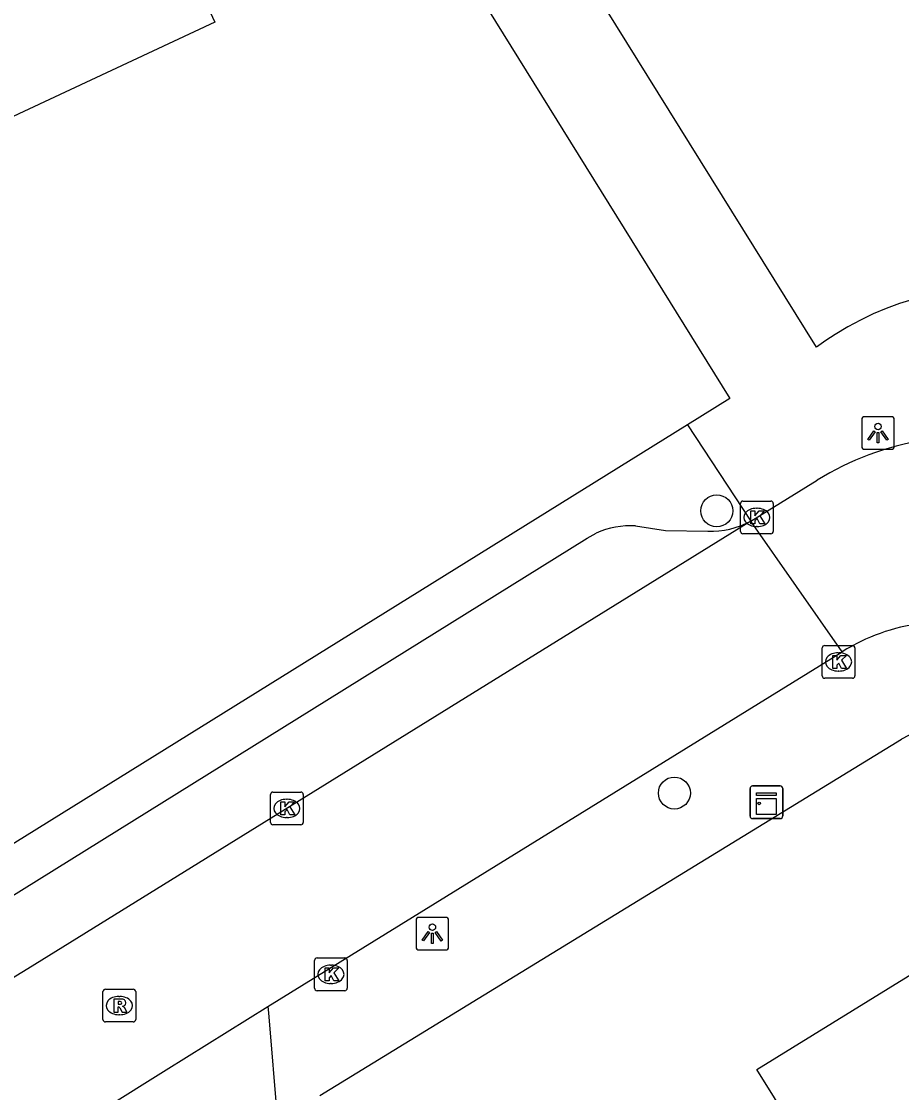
# Model space of a CAD drawing. Extents: x 160037 to 160839, y 385326 to 386441.
# Drawn here: x 160156.36 to 160183.28, y 386102.79 to 386135.56 of the extents above; entities that cross this region are included whole.
import ezdxf

# ---------------------------------------------------------------- set-up
doc = ezdxf.new("R2010")
doc.units = 0
for name, color, linetype in [('IMGEO_Boom', 7, 'Continuous'), ('IMGEO_Kast', 7, 'Continuous'), ('IMGEO_Kolk', 7, 'Continuous'), ('IMGEO_Lichtpunt', 7, 'Continuous'), ('IMGEO_Pand', 7, 'Continuous'), ('IMGEO_Rijbaan_lokaal_open', 7, 'Continuous'), ('IMGEO_Rioolput', 7, 'Continuous'), ('IMGEO_Voetpad_open', 7, 'Continuous')]:
    doc.layers.add(name, color=color, linetype=linetype)

msp = doc.modelspace()

# ---------------------------------------------------------------- linework, layer by layer
at = {"layer": 'IMGEO_Boom'}
for centre in [(160177.627, 386120.584), (160176.33, 386111.95)]:
    msp.add_circle(centre, 0.489, dxfattribs=at)
at = {"layer": 'IMGEO_Kast'}
for p, q in [((160178.646, 386111.243), (160178.646, 386112.084)), ((160178.646, 386112.084), (160178.646, 386111.243)), ((160178.721, 386112.168), (160179.562, 386112.168)), ((160179.562, 386112.168), (160178.721, 386112.168)), ((160179.646, 386112.093), (160179.646, 386111.252)), ((160179.646, 386111.252), (160179.646, 386112.093)), ((160179.571, 386111.168), (160178.73, 386111.168)), ((160178.73, 386111.168), (160179.571, 386111.168))]:
    msp.add_line(p, q, dxfattribs=at)
for points in [[(160178.841, 386111.958), (160179.441, 386111.958), (160179.441, 386111.873), (160178.841, 386111.873), (160178.841, 386111.958)], [(160178.841, 386111.783), (160179.441, 386111.783), (160179.441, 386111.294), (160178.841, 386111.294), (160178.841, 386111.783)]]:
    msp.add_lwpolyline(points, dxfattribs=at)
msp.add_circle((160178.925, 386111.632), 0.0377, dxfattribs=at)
for centre, start, end in [((160178.724, 386112.09), 92.4484, 184.2845), ((160178.724, 386112.09), 92.4484, 184.2845), ((160179.568, 386112.09), 2.4484, 94.2845), ((160179.568, 386112.09), 2.4484, 94.2845), ((160178.724, 386111.246), 182.4484, 274.2845), ((160178.724, 386111.246), 182.4484, 274.2845), ((160179.568, 386111.246), 272.4484, 4.2845), ((160179.568, 386111.246), 272.4484, 4.2845)]:
    msp.add_arc(centre, 0.0779, start, end, dxfattribs=at)
at = {"layer": 'IMGEO_Kolk'}
for p, q in [((160178.427, 386120.883), (160179.279, 386120.883)), ((160178.352, 386119.957), (160178.352, 386120.809)), ((160178.84, 386120.663), (160178.865, 386120.663)), ((160179.353, 386120.809), (160179.353, 386119.957)), ((160179.279, 386119.883), (160178.427, 386119.883)), ((160178.863, 386120.103), (160178.838, 386120.103)), ((160180.853, 386115.536), (160180.853, 386116.388)), ((160180.928, 386116.462), (160181.78, 386116.462)), ((160181.854, 386116.388), (160181.854, 386115.536)), ((160181.341, 386116.242), (160181.366, 386116.242)), ((160181.364, 386115.682), (160181.339, 386115.682)), ((160181.78, 386115.462), (160180.928, 386115.462)), ((160163.975, 386111.053), (160163.975, 386111.905)), ((160164.05, 386111.979), (160164.902, 386111.979)), ((160164.463, 386111.759), (160164.488, 386111.759)), ((160164.976, 386111.905), (160164.976, 386111.053)), ((160164.486, 386111.199), (160164.461, 386111.199)), ((160164.902, 386110.979), (160164.05, 386110.979)), ((160165.324, 386105.977), (160165.324, 386106.829)), ((160165.399, 386106.903), (160166.251, 386106.903)), ((160166.325, 386106.829), (160166.325, 386105.977)), ((160165.812, 386106.683), (160165.837, 386106.683)), ((160165.835, 386106.123), (160165.81, 386106.123)), ((160166.251, 386105.903), (160165.399, 386105.903))]:
    msp.add_line(p, q, dxfattribs=at)
for points in [[(160178.427, 386120.883), (160179.279, 386120.883)], [(160178.352, 386119.957), (160178.352, 386120.809)], [(160178.673, 386120.583), (160178.796, 386120.583), (160178.796, 386120.432), (160178.926, 386120.583), (160179.09, 386120.583), (160178.944, 386120.432), (160179.097, 386120.183), (160178.945, 386120.183), (160178.86, 386120.347), (160178.796, 386120.28), (160178.796, 386120.183), (160178.673, 386120.183), (160178.673, 386120.583)], [(160179.353, 386120.809), (160179.353, 386119.957)], [(160179.279, 386119.883), (160178.427, 386119.883)], [(160180.853, 386115.536), (160180.853, 386116.388)], [(160180.928, 386116.462), (160181.78, 386116.462)], [(160181.854, 386116.388), (160181.854, 386115.536)], [(160181.174, 386116.162), (160181.297, 386116.162), (160181.297, 386116.011), (160181.427, 386116.162), (160181.591, 386116.162), (160181.445, 386116.011), (160181.598, 386115.762), (160181.446, 386115.762), (160181.361, 386115.926), (160181.297, 386115.859), (160181.297, 386115.762), (160181.174, 386115.762), (160181.174, 386116.162)], [(160181.78, 386115.462), (160180.928, 386115.462)], [(160163.975, 386111.053), (160163.975, 386111.905)], [(160164.05, 386111.979), (160164.902, 386111.979)], [(160164.296, 386111.679), (160164.419, 386111.679), (160164.419, 386111.528), (160164.549, 386111.679), (160164.713, 386111.679), (160164.567, 386111.528), (160164.72, 386111.279), (160164.568, 386111.279), (160164.483, 386111.443), (160164.419, 386111.376), (160164.419, 386111.279), (160164.296, 386111.279), (160164.296, 386111.679)], [(160164.976, 386111.905), (160164.976, 386111.053)], [(160164.902, 386110.979), (160164.05, 386110.979)], [(160165.324, 386105.977), (160165.324, 386106.829)], [(160165.399, 386106.903), (160166.251, 386106.903)], [(160166.325, 386106.829), (160166.325, 386105.977)], [(160165.645, 386106.603), (160165.768, 386106.603), (160165.768, 386106.452), (160165.898, 386106.603), (160166.062, 386106.603), (160165.916, 386106.452), (160166.069, 386106.203), (160165.917, 386106.203), (160165.832, 386106.367), (160165.768, 386106.3), (160165.768, 386106.203), (160165.645, 386106.203), (160165.645, 386106.603)], [(160166.251, 386105.903), (160165.399, 386105.903)]]:
    msp.add_lwpolyline(points, dxfattribs=at)
for centre, start, end in [((160178.429, 386120.807), 91.552, 178.448), ((160178.429, 386120.807), 91.552, 178.448), ((160179.277, 386120.807), 1.552, 88.448), ((160179.277, 386120.807), 1.552, 88.448), ((160178.429, 386119.959), 181.552, 268.448), ((160178.429, 386119.959), 181.552, 268.448), ((160179.277, 386119.959), 271.552, 358.448), ((160179.277, 386119.959), 271.552, 358.448), ((160180.93, 386116.386), 91.552, 178.448), ((160180.93, 386116.386), 91.552, 178.448), ((160181.778, 386116.386), 1.552, 88.448), ((160181.778, 386116.386), 1.552, 88.448), ((160180.93, 386115.538), 181.552, 268.448), ((160180.93, 386115.538), 181.552, 268.448), ((160181.778, 386115.538), 271.552, 358.448), ((160181.778, 386115.538), 271.552, 358.448), ((160164.052, 386111.903), 91.552, 178.448), ((160164.052, 386111.903), 91.552, 178.448), ((160164.9, 386111.903), 1.552, 88.448), ((160164.9, 386111.903), 1.552, 88.448), ((160164.052, 386111.055), 181.552, 268.448), ((160164.052, 386111.055), 181.552, 268.448), ((160164.9, 386111.055), 271.552, 358.448), ((160164.9, 386111.055), 271.552, 358.448), ((160165.401, 386106.827), 91.552, 178.448), ((160165.401, 386106.827), 91.552, 178.448), ((160166.249, 386106.827), 1.552, 88.448), ((160166.249, 386106.827), 1.552, 88.448), ((160165.401, 386105.979), 181.552, 268.448), ((160165.401, 386105.979), 181.552, 268.448), ((160166.249, 386105.979), 271.552, 358.448), ((160166.249, 386105.979), 271.552, 358.448)]:
    msp.add_arc(centre, 0.0765, start, end, dxfattribs=at)
for centre, major_axis, ratio, start_param, end_param in [((160178.839, 386120.383), (-0.387, 0.002), 0.722429, 4.712389, 7.853982), ((160178.864, 386120.383), (-0.39, 0.002), 0.717154, 1.570796, 4.712389), ((160181.34, 386115.962), (-0.387, 0.002), 0.722429, 4.712389, 7.853982), ((160181.365, 386115.962), (-0.39, 0.002), 0.717154, 1.570796, 4.712389), ((160164.462, 386111.479), (-0.387, 0.002), 0.722429, 4.712389, 7.853982), ((160164.487, 386111.479), (-0.39, 0.002), 0.717154, 1.570796, 4.712389), ((160165.811, 386106.403), (-0.387, 0.002), 0.722429, 4.712389, 7.853982), ((160165.836, 386106.403), (-0.39, 0.002), 0.717154, 1.570796, 4.712389)]:
    msp.add_ellipse(centre, major_axis=major_axis, ratio=ratio, start_param=start_param, end_param=end_param, dxfattribs=at)
at = {"layer": 'IMGEO_Lichtpunt'}
for p, q in [((160182.962, 386123.464), (160182.154, 386123.464)), ((160182.962, 386123.464), (160182.154, 386123.464)), ((160182.06, 386123.369), (160182.06, 386122.562)), ((160182.06, 386123.369), (160182.06, 386122.562)), ((160183.056, 386122.562), (160183.056, 386123.369)), ((160183.056, 386122.562), (160183.056, 386123.369)), ((160182.154, 386122.468), (160182.962, 386122.468)), ((160182.154, 386122.468), (160182.962, 386122.468)), ((160169.33, 386108.145), (160168.522, 386108.145)), ((160169.33, 386108.145), (160168.522, 386108.145)), ((160168.428, 386108.05), (160168.428, 386107.243)), ((160168.428, 386108.05), (160168.428, 386107.243)), ((160169.424, 386107.243), (160169.424, 386108.05)), ((160169.424, 386107.243), (160169.424, 386108.05)), ((160168.522, 386107.149), (160169.33, 386107.149)), ((160168.522, 386107.149), (160169.33, 386107.149))]:
    msp.add_line(p, q, dxfattribs=at)
for points in [[(160182.434, 386123.033), (160182.473, 386123.005), (160182.285, 386122.743), (160182.247, 386122.77), (160182.434, 386123.033)], [(160182.536, 386122.985), (160182.583, 386122.985), (160182.583, 386122.663), (160182.536, 386122.663), (160182.536, 386122.985)], [(160182.646, 386123.005), (160182.684, 386123.032), (160182.871, 386122.77), (160182.832, 386122.742), (160182.646, 386123.005)], [(160168.802, 386107.714), (160168.841, 386107.686), (160168.653, 386107.424), (160168.615, 386107.451), (160168.802, 386107.714)], [(160168.904, 386107.666), (160168.951, 386107.666), (160168.951, 386107.344), (160168.904, 386107.344), (160168.904, 386107.666)], [(160169.014, 386107.686), (160169.052, 386107.713), (160169.239, 386107.451), (160169.2, 386107.423), (160169.014, 386107.686)]]:
    msp.add_lwpolyline(points, dxfattribs=at)
for centre in [(160182.559, 386123.167), (160168.927, 386107.848)]:
    msp.add_circle(centre, 0.0994, dxfattribs=at)
for centre, start, end in [((160182.154, 386123.369), 90, 180), ((160182.154, 386123.369), 90, 180), ((160182.962, 386123.369), 0, 90), ((160182.962, 386123.369), 0, 90), ((160182.154, 386122.562), 180, 270), ((160182.154, 386122.562), 180, 270), ((160182.962, 386122.562), 270, 0), ((160182.962, 386122.562), 270, 360), ((160168.522, 386108.05), 90, 180), ((160168.522, 386108.05), 90, 180), ((160169.33, 386108.05), 0, 90), ((160169.33, 386108.05), 0, 90), ((160168.522, 386107.243), 180, 270), ((160168.522, 386107.243), 180, 270), ((160169.33, 386107.243), 270, 0), ((160169.33, 386107.243), 270, 360)]:
    msp.add_arc(centre, 0.0946, start, end, dxfattribs=at)
at = {"layer": 'IMGEO_Pand'}
for points in [[(160152.515, 386141.297), (160158.323, 386143.987), (160162.274, 386135.532), (160155.31, 386132.282), (160155.906, 386124.482), (160152.696, 386124.235), (160153.54, 386113.58), (160143.628, 386112.876), (160142.77, 386123.45), (160146.539, 386123.756), (160145.919, 386131.396), (160138.538, 386133.5), (160141.034, 386142.422), (160146.918, 386140.74)], [(160182.09, 386098.29), (160178.853, 386103.49), (160185.186, 386107.396), (160188.41, 386102.241)]]:
    msp.add_lwpolyline(points, dxfattribs=at)
at = {"layer": 'IMGEO_Rijbaan_lokaal_open'}
for points in [[(160178.667, 386120.27), (160180.699, 386121.524)], [(160178.667, 386120.27), (160156.551, 386106.569), (160146.18, 386100.226), (160119.45, 386083.623), (160091.499, 386066.209), (160089.637, 386065.068)], [(160181.465, 386116.274), (160178.667, 386120.27)], [(160163.896, 386105.423), (160181.465, 386116.274)], [(160157.055, 386101.145), (160160.784, 386103.485), (160163.896, 386105.423)]]:
    msp.add_lwpolyline(points, dxfattribs=at)
for centre, radius, start, end in [((160185.397, 386113.941), 8.92, 31.6666, 121.7796), ((160184.657, 386111.157), 6.031, 97.372, 121.9536)]:
    msp.add_arc(centre, radius, start, end, dxfattribs=at)
at = {"layer": 'IMGEO_Rioolput'}
for p, q in [((160158.851, 386105.022), (160158.851, 386105.874)), ((160158.926, 386105.948), (160159.778, 386105.948)), ((160159.852, 386105.874), (160159.852, 386105.022)), ((160159.339, 386105.728), (160159.364, 386105.728)), ((160159.362, 386105.168), (160159.337, 386105.168)), ((160159.778, 386104.948), (160158.926, 386104.948))]:
    msp.add_line(p, q, dxfattribs=at)
for points in [[(160158.851, 386105.022), (160158.851, 386105.874)], [(160158.926, 386105.948), (160159.778, 386105.948)], [(160159.852, 386105.874), (160159.852, 386105.022)], [(160159.44, 386105.646), (160159.188, 386105.648), (160159.188, 386105.248)], [(160159.366, 386105.567), (160159.312, 386105.567), (160159.312, 386105.486)], [(160159.312, 386105.486), (160159.364, 386105.486)], [(160159.188, 386105.248), (160159.312, 386105.248), (160159.312, 386105.41), (160159.323, 386105.41)], [(160159.37, 386105.381), (160159.441, 386105.248), (160159.581, 386105.248), (160159.516, 386105.374)], [(160159.778, 386104.948), (160158.926, 386104.948)]]:
    msp.add_lwpolyline(points, dxfattribs=at)
for centre, radius, start, end in [((160158.928, 386105.872), 0.0765, 91.552, 178.448), ((160158.928, 386105.872), 0.0765, 91.552, 178.448), ((160159.776, 386105.872), 0.0765, 1.552, 88.448), ((160159.776, 386105.872), 0.0765, 1.552, 88.448), ((160159.348, 386105.675), 0.19, 274.7715, 282.9687), ((160159.372, 386105.471), 0.0964, 77.0061, 93.1865), ((160159.386, 386105.528), 0.0378, 276.6634, 79.6772), ((160159.439, 386105.536), 0.109, 350.3612, 89.416), ((160159.437, 386105.536), 0.112, 277.5842, 350.9817), ((160159.322, 386105.357), 0.0533, 26.0293, 88.6989), ((160159.421, 386105.321), 0.108, 29.5134, 73.7905), ((160158.928, 386105.024), 0.0765, 181.552, 268.448), ((160158.928, 386105.024), 0.0765, 181.552, 268.448), ((160159.776, 386105.024), 0.0765, 271.552, 358.448), ((160159.776, 386105.024), 0.0765, 271.552, 358.448)]:
    msp.add_arc(centre, radius, start, end, dxfattribs=at)
for centre, major_axis, ratio, start_param, end_param in [((160159.338, 386105.448), (-0.387, 0.002), 0.722429, 4.712389, 7.853982), ((160159.363, 386105.448), (-0.39, 0.002), 0.717154, 1.570796, 4.712389)]:
    msp.add_ellipse(centre, major_axis=major_axis, ratio=ratio, start_param=start_param, end_param=end_param, dxfattribs=at)
at = {"layer": 'IMGEO_Voetpad_open'}
for points in [[(160181.251, 386125.984), (160180.968, 386125.792), (160180.68, 386125.597), (160160.061, 386158.73)], [(160157.455, 386157.125), (160178.023, 386124.022), (160176.734, 386123.221)], [(160176.734, 386123.221), (160084.42, 386065.846)], [(160176.734, 386123.221), (160178.667, 386120.27)], [(160091.559, 386068.903), (160116.215, 386083.984), (160125.143, 386089.555), (160141.308, 386099.614), (160158.816, 386110.505), (160173.658, 386119.745), (160173.94, 386119.899)], [(160175.139, 386120.125), (160176.06, 386119.985), (160177.351, 386119.962)], [(160165.486, 386102.698), (160183.28, 386113.595)], [(160163.896, 386105.423), (160163.912, 386105.226), (160164.187, 386101.902)]]:
    msp.add_lwpolyline(points, dxfattribs=at)
for centre, radius, start, end in [((160186.076, 386118.404), 8.985, 35.7138, 122.4766), ((160177.45, 386122.503), 2.543, 267.7601, 298.585), ((160174.991, 386117.616), 2.513, 86.6246, 114.7243), ((160184.535, 386111.549), 2.4, 31.7163, 121.5238)]:
    msp.add_arc(centre, radius, start, end, dxfattribs=at)

doc.saveas('drawing.dxf')
